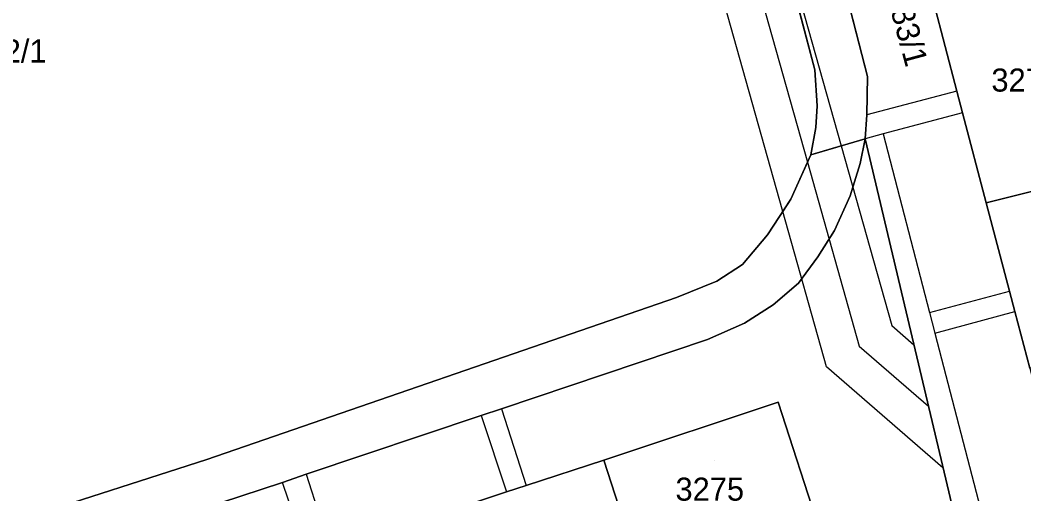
# Model space of a CAD drawing. Extents: x -264070 to -262271, y -1238894 to -1238141.
# Drawn here: x -262410.7 to -262323.6, y -1238472.7 to -1238431.6 of the extents above; entities that cross this region are included whole.
import ezdxf

# ---------------------------------------------------------------- set-up
doc = ezdxf.new("R2010")
doc.units = 0
for name, color, linetype in [('body_kn', 7, 'Continuous'), ('kladpar_druhypozemkov', 7, 'Continuous'), ('kladpar_hranice', 7, 'Continuous'), ('kladpar_parcelnecisla', 7, 'Continuous'), ('kladpar_plochy', 7, 'Continuous'), ('tarchy_linie', 7, 'Continuous'), ('zappar_hrandruhpozemk', 7, 'Continuous')]:
    doc.layers.add(name, color=color, linetype=linetype)

msp = doc.modelspace()

# ---------------------------------------------------------------- linework, layer by layer
at = {"layer": 'body_kn'}
for p, q in [((-262341.71, -1238435.88), (-262341.71, -1238435.88)), ((-262337.16, -1238436.46), (-262337.16, -1238436.46)), ((-262329.4, -1238437.74), (-262329.4, -1238437.74)), ((-262329.4, -1238437.74), (-262329.4, -1238437.74)), ((-262341.51, -1238439), (-262341.51, -1238439)), ((-262337.2, -1238439.79), (-262337.2, -1238439.79)), ((-262328.9, -1238439.62), (-262328.9, -1238439.62)), ((-262328.9, -1238439.62), (-262328.9, -1238439.62)), ((-262341.63, -1238440.89), (-262341.63, -1238440.89)), ((-262337.35, -1238441.86), (-262337.35, -1238441.86)), ((-262335.78, -1238441.44), (-262335.78, -1238441.44)), ((-262339.44, -1238442.48), (-262339.44, -1238442.48)), ((-262342.37, -1238443.9), (-262342.37, -1238443.9)), ((-262342.37, -1238443.9), (-262342.37, -1238443.9)), ((-262342.08, -1238443.26), (-262342.08, -1238443.26)), ((-262337.78, -1238444.02), (-262337.78, -1238444.02)), ((-262343.8, -1238447.1), (-262343.8, -1238447.1)), ((-262338.65, -1238446.8), (-262338.65, -1238446.8)), ((-262344.5, -1238448.17), (-262344.5, -1238448.17)), ((-262326.86, -1238447.41), (-262326.86, -1238447.41)), ((-262340.01, -1238449.83), (-262340.01, -1238449.83)), ((-262345.82, -1238450.18), (-262345.82, -1238450.18)), ((-262341.45, -1238452.11), (-262341.45, -1238452.11)), ((-262347.98, -1238452.76), (-262347.98, -1238452.76)), ((-262350.23, -1238454.22), (-262350.23, -1238454.22)), ((-262343.13, -1238454.38), (-262343.13, -1238454.38)), ((-262324.84, -1238455.07), (-262324.84, -1238455.07)), ((-262353.71, -1238455.63), (-262353.71, -1238455.63)), ((-262345.33, -1238456.27), (-262345.33, -1238456.27)), ((-262331.76, -1238456.92), (-262331.76, -1238456.92)), ((-262324.37, -1238456.84), (-262324.37, -1238456.84)), ((-262347.82, -1238457.86), (-262347.82, -1238457.86)), ((-262335.05, -1238458.06), (-262335.05, -1238458.06)), ((-262351.03, -1238459.26), (-262351.03, -1238459.26)), ((-262331.3, -1238458.73), (-262331.3, -1238458.73)), ((-262331.3, -1238458.73), (-262331.3, -1238458.73)), ((-262337.88, -1238459.85), (-262337.88, -1238459.85)), ((-262333.13, -1238459.73), (-262333.13, -1238459.73)), ((-262340.71, -1238461.64), (-262340.71, -1238461.64)), ((-262344.91, -1238464.7), (-262344.91, -1238464.7)), ((-262344.91, -1238464.7), (-262344.91, -1238464.7)), ((-262368.9, -1238465.28), (-262368.9, -1238465.28)), ((-262368.9, -1238465.28), (-262368.9, -1238465.28)), ((-262331.87, -1238465.06), (-262331.87, -1238465.06)), ((-262370.65, -1238465.85), (-262370.65, -1238465.85)), ((-262370.65, -1238465.85), (-262370.65, -1238465.85)), ((-262394.46, -1238469.67), (-262394.46, -1238469.67)), ((-262394.46, -1238469.67), (-262394.46, -1238469.67)), ((-262360.03, -1238469.73), (-262360.03, -1238469.73)), ((-262360.03, -1238469.73), (-262360.03, -1238469.73)), ((-262330.61, -1238470.39), (-262330.61, -1238470.39)), ((-262330.61, -1238470.39), (-262330.61, -1238470.39)), ((-262387.9, -1238471.66), (-262387.9, -1238471.66)), ((-262385.84, -1238470.94), (-262385.84, -1238470.94)), ((-262385.84, -1238470.94), (-262385.84, -1238470.94)), ((-262368.45, -1238472.49), (-262368.45, -1238472.49)), ((-262366.77, -1238471.93), (-262366.77, -1238471.93))]:
    msp.add_line(p, q, dxfattribs=at)
at = {"layer": 'kladpar_druhypozemkov'}
msp.add_line((-262350.4, -1238469.75), (-262350.4, -1238469.75), dxfattribs=at)
at = {"layer": 'kladpar_hranice'}
for points in [[(-262356.88, -1238378.69), (-262341.71, -1238435.88), (-262341.51, -1238439), (-262341.63, -1238440.89), (-262342.08, -1238443.26), (-262343.8, -1238447.1), (-262345.82, -1238450.18), (-262347.98, -1238452.76), (-262350.23, -1238454.22), (-262353.71, -1238455.63), (-262394.46, -1238469.67), (-262441.93, -1238484.94)], [(-262340.28, -1238424.32), (-262337.16, -1238436.46), (-262337.2, -1238439.79), (-262337.35, -1238441.86), (-262342.08, -1238443.26), (-262341.63, -1238440.89), (-262341.51, -1238439), (-262341.71, -1238435.88), (-262356.88, -1238378.69)], [(-262335.2, -1238415.69), (-262333.92, -1238420.56), (-262333.38, -1238422.58), (-262331.43, -1238429.99), (-262329.4, -1238437.74), (-262328.9, -1238439.62), (-262326.86, -1238447.41), (-262324.84, -1238455.07), (-262324.37, -1238456.84), (-262323.08, -1238461.77), (-262321.58, -1238467.51), (-262317.88, -1238466.56), (-262314.16, -1238465.61), (-262310.4, -1238464.65), (-262308.2, -1238472.83), (-262300.3, -1238502.05), (-262300.16, -1238502.73), (-262285.8, -1238554.55), (-262279.89, -1238576.13)], [(-262287.14, -1238554.99), (-262293.23, -1238533.48), (-262294.26, -1238529.96), (-262297.93, -1238516.79), (-262300.47, -1238507.69), (-262301.72, -1238503.11), (-262304.02, -1238500.81), (-262304.88, -1238497.64), (-262306.66, -1238498.17), (-262313.35, -1238491.48), (-262312.94, -1238491.37), (-262310.22, -1238490.66), (-262311.74, -1238484.42), (-262314.46, -1238485.13), (-262317.18, -1238485.83), (-262318.62, -1238486.21), (-262326.09, -1238478.73), (-262329.33, -1238475.78), (-262337.35, -1238441.86), (-262337.2, -1238439.79), (-262337.16, -1238436.46), (-262340.28, -1238424.32)], [(-262320.2, -1238427.23), (-262315.67, -1238444.61), (-262326.86, -1238447.41), (-262328.9, -1238439.62), (-262329.4, -1238437.74), (-262331.43, -1238429.99), (-262320.2, -1238427.23)], [(-262394.46, -1238469.67), (-262353.71, -1238455.63), (-262350.23, -1238454.22), (-262347.98, -1238452.76), (-262345.82, -1238450.18), (-262343.8, -1238447.1), (-262342.08, -1238443.26), (-262337.35, -1238441.86), (-262337.78, -1238444.02), (-262338.65, -1238446.8), (-262340.01, -1238449.83), (-262341.45, -1238452.11), (-262343.13, -1238454.38), (-262345.33, -1238456.27), (-262347.82, -1238457.86), (-262351.03, -1238459.26), (-262368.9, -1238465.28), (-262370.65, -1238465.85), (-262385.84, -1238470.94), (-262387.9, -1238471.66), (-262396.79, -1238474.58), (-262398.5, -1238475.15), (-262413.99, -1238480.28)], [(-262396.79, -1238474.58), (-262387.9, -1238471.66), (-262385.84, -1238470.94), (-262370.65, -1238465.85), (-262368.9, -1238465.28), (-262351.03, -1238459.26), (-262347.82, -1238457.86), (-262345.33, -1238456.27), (-262343.13, -1238454.38), (-262341.45, -1238452.11), (-262340.01, -1238449.83), (-262338.65, -1238446.8), (-262337.78, -1238444.02), (-262337.35, -1238441.86), (-262329.33, -1238475.78)], [(-262315.67, -1238444.61), (-262311.95, -1238458.91), (-262315.66, -1238459.86), (-262319.38, -1238460.82), (-262323.08, -1238461.77), (-262324.37, -1238456.84), (-262324.84, -1238455.07), (-262326.86, -1238447.41), (-262315.67, -1238444.61)], [(-262371.73, -1238485.76), (-262364.66, -1238483.47), (-262362.86, -1238482.89), (-262356.47, -1238480.72), (-262347.7, -1238477.77), (-262346, -1238477.21), (-262341.33, -1238475.68), (-262344.91, -1238464.7), (-262360.03, -1238469.73), (-262366.77, -1238471.93), (-262368.45, -1238472.49), (-262375.23, -1238474.73), (-262383.76, -1238477.43), (-262385.67, -1238478.08), (-262390.4, -1238479.72), (-262394.63, -1238481.1), (-262396.48, -1238481.72), (-262405.71, -1238484.79), (-262411.88, -1238486.77)], [(-262344.91, -1238464.7), (-262341.33, -1238475.68), (-262346, -1238477.21), (-262347.7, -1238477.77), (-262356.47, -1238480.72), (-262360.03, -1238469.73), (-262344.91, -1238464.7)], [(-262441.93, -1238484.94), (-262394.46, -1238469.67)], [(-262360.03, -1238469.73), (-262356.47, -1238480.72), (-262362.86, -1238482.89), (-262364.66, -1238483.47), (-262371.73, -1238485.76), (-262375.23, -1238474.73), (-262368.45, -1238472.49), (-262366.77, -1238471.93), (-262360.03, -1238469.73)]]:
    msp.add_lwpolyline(points, dxfattribs=at)
at = {"layer": 'kladpar_plochy'}
for p, q in [((-262341.71, -1238435.88), (-262356.88, -1238378.69)), ((-262356.88, -1238378.69), (-262341.71, -1238435.88)), ((-262340.28, -1238424.32), (-262337.16, -1238436.46)), ((-262341.51, -1238439), (-262341.71, -1238435.88)), ((-262341.71, -1238435.88), (-262341.51, -1238439)), ((-262337.16, -1238436.46), (-262337.2, -1238439.79)), ((-262341.63, -1238440.89), (-262341.51, -1238439)), ((-262341.51, -1238439), (-262341.63, -1238440.89)), ((-262337.2, -1238439.79), (-262337.35, -1238441.86)), ((-262342.08, -1238443.26), (-262341.63, -1238440.89)), ((-262341.63, -1238440.89), (-262342.08, -1238443.26)), ((-262337.35, -1238441.86), (-262342.08, -1238443.26)), ((-262337.78, -1238444.02), (-262337.35, -1238441.86)), ((-262337.35, -1238441.86), (-262329.33, -1238475.78)), ((-262342.08, -1238443.26), (-262343.8, -1238447.1)), ((-262338.65, -1238446.8), (-262337.78, -1238444.02)), ((-262343.8, -1238447.1), (-262345.82, -1238450.18)), ((-262340.01, -1238449.83), (-262338.65, -1238446.8)), ((-262341.45, -1238452.11), (-262340.01, -1238449.83)), ((-262345.82, -1238450.18), (-262347.98, -1238452.76)), ((-262343.13, -1238454.38), (-262341.45, -1238452.11)), ((-262347.98, -1238452.76), (-262350.23, -1238454.22)), ((-262350.23, -1238454.22), (-262353.71, -1238455.63)), ((-262345.33, -1238456.27), (-262343.13, -1238454.38)), ((-262353.71, -1238455.63), (-262394.46, -1238469.67)), ((-262347.82, -1238457.86), (-262345.33, -1238456.27)), ((-262351.03, -1238459.26), (-262347.82, -1238457.86)), ((-262368.9, -1238465.28), (-262351.03, -1238459.26)), ((-262344.91, -1238464.7), (-262360.03, -1238469.73)), ((-262341.33, -1238475.68), (-262344.91, -1238464.7)), ((-262370.65, -1238465.85), (-262368.9, -1238465.28)), ((-262385.84, -1238470.94), (-262370.65, -1238465.85)), ((-262394.46, -1238469.67), (-262441.93, -1238484.94)), ((-262360.03, -1238469.73), (-262366.77, -1238471.93)), ((-262396.79, -1238474.58), (-262387.9, -1238471.66)), ((-262387.9, -1238471.66), (-262385.84, -1238470.94)), ((-262368.45, -1238472.49), (-262375.23, -1238474.73)), ((-262366.77, -1238471.93), (-262368.45, -1238472.49))]:
    msp.add_line(p, q, dxfattribs=at)
for points in [[(-262287.14, -1238554.99), (-262293.23, -1238533.48), (-262294.26, -1238529.96), (-262297.93, -1238516.79), (-262300.47, -1238507.69), (-262301.72, -1238503.11), (-262304.02, -1238500.81), (-262304.88, -1238497.64), (-262306.66, -1238498.17), (-262313.35, -1238491.48), (-262312.94, -1238491.37), (-262310.22, -1238490.66), (-262311.74, -1238484.42), (-262314.46, -1238485.13), (-262317.18, -1238485.83), (-262318.62, -1238486.21), (-262326.09, -1238478.73), (-262329.33, -1238475.78), (-262337.35, -1238441.86), (-262337.2, -1238439.79), (-262337.16, -1238436.46), (-262340.28, -1238424.32)], [(-262331.43, -1238429.99), (-262329.4, -1238437.74), (-262328.9, -1238439.62), (-262326.86, -1238447.41), (-262324.84, -1238455.07), (-262324.37, -1238456.84), (-262323.08, -1238461.77), (-262321.58, -1238467.51), (-262317.88, -1238466.56), (-262314.16, -1238465.61), (-262310.4, -1238464.65), (-262308.2, -1238472.83), (-262300.3, -1238502.05), (-262300.16, -1238502.73), (-262285.8, -1238554.55), (-262279.89, -1238576.13)], [(-262441.93, -1238484.94), (-262394.46, -1238469.67), (-262353.71, -1238455.63), (-262350.23, -1238454.22), (-262347.98, -1238452.76), (-262345.82, -1238450.18), (-262343.8, -1238447.1), (-262342.08, -1238443.26), (-262337.35, -1238441.86), (-262337.78, -1238444.02), (-262338.65, -1238446.8), (-262340.01, -1238449.83), (-262341.45, -1238452.11), (-262343.13, -1238454.38), (-262345.33, -1238456.27), (-262347.82, -1238457.86), (-262351.03, -1238459.26), (-262368.9, -1238465.28), (-262370.65, -1238465.85), (-262385.84, -1238470.94), (-262387.9, -1238471.66), (-262396.79, -1238474.58), (-262398.5, -1238475.15), (-262413.99, -1238480.28)]]:
    msp.add_lwpolyline(points, dxfattribs=at)
for points in [[(-262320.2, -1238427.23), (-262315.67, -1238444.61), (-262326.86, -1238447.41), (-262328.9, -1238439.62), (-262329.4, -1238437.74), (-262331.43, -1238429.99)], [(-262315.67, -1238444.61), (-262311.95, -1238458.91), (-262315.66, -1238459.86), (-262319.38, -1238460.82), (-262323.08, -1238461.77), (-262324.37, -1238456.84), (-262324.84, -1238455.07), (-262326.86, -1238447.41)], [(-262344.91, -1238464.7), (-262341.33, -1238475.68), (-262346, -1238477.21), (-262347.7, -1238477.77), (-262356.47, -1238480.72), (-262360.03, -1238469.73)], [(-262360.03, -1238469.73), (-262356.47, -1238480.72), (-262362.86, -1238482.89), (-262364.66, -1238483.47), (-262371.73, -1238485.76), (-262375.23, -1238474.73), (-262368.45, -1238472.49), (-262366.77, -1238471.93)]]:
    msp.add_lwpolyline(points, close=True, dxfattribs=at)
at = {"layer": 'tarchy_linie'}
for points in [[(-262407.79, -1238145.58), (-262401.69, -1238148.07), (-262394.99, -1238166.6), (-262372.75, -1238249.84), (-262361.76, -1238287.36), (-262340.75, -1238347.48), (-262360.93, -1238372.79), (-262353.34, -1238404.9), (-262342.37, -1238443.9)], [(-262334.52, -1238347.49), (-262330.76, -1238360.63), (-262332.41, -1238361.2), (-262333.36, -1238361.53), (-262334.29, -1238361.85), (-262350.51, -1238367.46), (-262351.8, -1238368.11), (-262353.09, -1238369.76), (-262353.35, -1238370.51), (-262353.45, -1238370.81), (-262353.65, -1238372.22), (-262357.3, -1238373.36), (-262357.45, -1238373.56), (-262350.24, -1238404.1), (-262339.44, -1238442.48), (-262342.08, -1238443.26), (-262342.37, -1238443.9), (-262343.8, -1238447.1), (-262344.5, -1238448.17), (-262356.44, -1238405.7), (-262363.62, -1238375.34), (-262378.42, -1238379.95), (-262414.82, -1238393.29)], [(-262330.61, -1238470.39), (-262340.71, -1238461.64), (-262344.5, -1238448.17), (-262343.8, -1238447.1), (-262342.37, -1238443.9), (-262342.08, -1238443.26), (-262339.44, -1238442.48), (-262335.05, -1238458.06), (-262333.13, -1238459.73), (-262331.87, -1238465.06), (-262330.61, -1238470.39)], [(-262342.37, -1238443.9), (-262337.88, -1238459.85), (-262331.87, -1238465.06)]]:
    msp.add_lwpolyline(points, dxfattribs=at)
at = {"layer": 'zappar_hrandruhpozemk'}
for p, q in [((-262329.4, -1238437.74), (-262337.2, -1238439.79)), ((-262328.9, -1238439.62), (-262335.78, -1238441.44)), ((-262335.78, -1238441.44), (-262337.35, -1238441.86)), ((-262335.78, -1238441.44), (-262331.76, -1238456.92)), ((-262331.76, -1238456.92), (-262324.84, -1238455.07)), ((-262331.3, -1238458.73), (-262324.37, -1238456.84)), ((-262368.9, -1238465.28), (-262366.77, -1238471.93)), ((-262370.65, -1238465.85), (-262368.45, -1238472.49)), ((-262385.67, -1238478.08), (-262387.9, -1238471.66)), ((-262385.84, -1238470.94), (-262383.76, -1238477.43))]:
    msp.add_line(p, q, dxfattribs=at)
msp.add_lwpolyline([(-262331.76, -1238456.92), (-262331.3, -1238458.73), (-262326.97, -1238475.41)], dxfattribs=at)

# ---------------------------------------------------------------- texts
at = {"layer": 'kladpar_parcelnecisla'}
msp.add_text('3283/1', height=2, rotation=285, dxfattribs=at).set_placement((-262335.929, -1238427.838))
for s, p in [('3342/1', (-262416.532, -1238435.25)), ('3278', (-262326.405, -1238437.77)), ('3275', (-262353.807, -1238473.25))]:
    msp.add_text(s, height=2, dxfattribs=at).set_placement(p)

doc.saveas('drawing.dxf')
